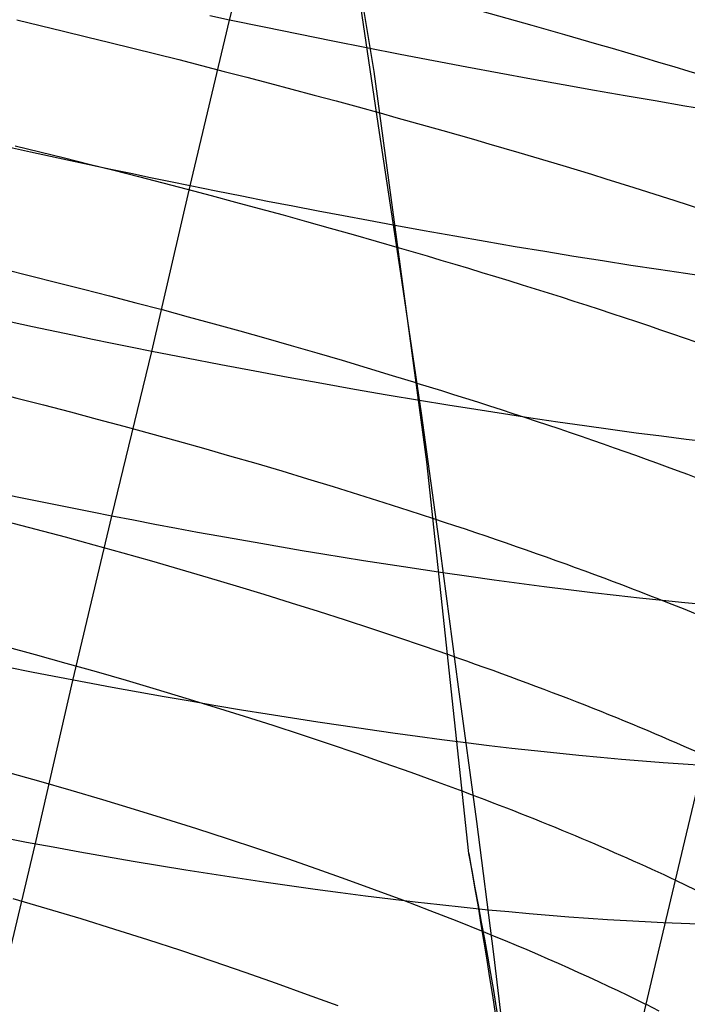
# Model space of a CAD drawing. Extents: x -383 to 1849, y -1185 to -529.
# Tile 329 of 656: x 227.44 to 235.3, y -1039.7 to -1028.11. Entities that reach past the tile are written whole.
import ezdxf

# ---------------------------------------------------------------- set-up
doc = ezdxf.new("R2010")
doc.units = 0
doc.layers.add('PREDEFINITO', color=7, linetype='CONTINUOUS')

msp = doc.modelspace()

# ---------------------------------------------------------------- linework, layer by layer
at = {"layer": 'PREDEFINITO'}
for p, q in [((231.613, -1028.718, 501.917), (228.611, -1010.61, 502.008)), ((229.91, -1028.112, 473.078), (230.387, -1026.158, 472.875)), ((231.426, -1027.762, 473.414), (231.672, -1029.435, 473.831)), ((229.91, -1028.112, 473.078), (229.678, -1028.064, 473.024)), ((227.406, -1028.109, 502.922), (227.68, -1028.175, 502.897)), ((227.68, -1028.175, 502.897), (227.954, -1028.241, 502.867)), ((229.447, -1030.065, 473.321), (229.91, -1028.112, 473.078)), ((230.319, -1028.197, 473.183), (229.91, -1028.112, 473.078)), ((230.724, -1028.28, 473.301), (230.319, -1028.197, 473.183)), ((227.954, -1028.241, 502.867), (228.227, -1028.308, 502.831)), ((228.227, -1028.308, 502.831), (228.5, -1028.375, 502.791)), ((231.126, -1028.361, 473.432), (230.724, -1028.28, 473.301)), ((228.5, -1028.375, 502.791), (228.772, -1028.442, 502.746)), ((228.772, -1028.442, 502.746), (229.043, -1028.51, 502.695)), ((231.524, -1028.44, 473.576), (231.126, -1028.361, 473.432)), ((231.921, -1028.517, 473.733), (231.524, -1028.44, 473.576)), ((229.043, -1028.51, 502.695), (229.313, -1028.578, 502.64)), ((232.315, -1028.593, 473.902), (231.921, -1028.517, 473.733)), ((229.313, -1028.578, 502.64), (229.582, -1028.647, 502.579)), ((229.582, -1028.647, 502.579), (229.849, -1028.716, 502.514)), ((232.704, -1028.667, 474.084), (232.315, -1028.593, 473.902)), ((233.087, -1028.739, 474.277), (232.704, -1028.667, 474.084)), ((229.849, -1028.716, 502.514), (230.116, -1028.785, 502.443)), ((230.116, -1028.785, 502.443), (230.381, -1028.855, 502.368)), ((232.234, -1033.314, 501.972), (231.613, -1028.718, 501.917)), ((233.466, -1028.809, 474.481), (233.087, -1028.739, 474.277)), ((230.381, -1028.855, 502.368), (230.644, -1028.925, 502.288)), ((233.84, -1028.876, 474.697), (233.466, -1028.809, 474.481)), ((234.208, -1028.941, 474.923), (233.84, -1028.876, 474.697)), ((230.644, -1028.925, 502.288), (230.906, -1028.995, 502.203)), ((230.906, -1028.995, 502.203), (231.167, -1029.065, 502.114)), ((234.57, -1029.004, 475.16), (234.208, -1028.941, 474.923)), ((234.925, -1029.065, 475.407), (234.57, -1029.004, 475.16)), ((231.167, -1029.065, 502.114), (231.425, -1029.135, 502.019)), ((231.425, -1029.135, 502.019), (231.682, -1029.206, 501.92)), ((235.274, -1029.124, 475.665), (234.925, -1029.065, 475.407)), ((235.617, -1029.18, 475.932), (235.274, -1029.124, 475.665)), ((231.672, -1029.435, 473.831), (231.925, -1031.096, 474.303)), ((227.565, -1029.667, 473.01), (227.089, -1029.562, 472.974)), ((227.384, -1029.592, 503.144), (227.677, -1029.663, 503.111)), ((228.039, -1029.769, 473.063), (227.565, -1029.667, 473.01)), ((227.677, -1029.663, 503.111), (227.968, -1029.735, 503.073)), ((227.968, -1029.735, 503.073), (228.259, -1029.808, 503.028)), ((228.511, -1029.87, 473.132), (228.039, -1029.769, 473.063)), ((228.259, -1029.808, 503.028), (228.549, -1029.881, 502.977)), ((228.746, -1029.92, 473.173), (228.511, -1029.87, 473.132)), ((228.549, -1029.881, 502.977), (228.838, -1029.955, 502.921)), ((228.981, -1029.968, 473.218), (228.746, -1029.92, 473.173)), ((228.838, -1029.955, 502.921), (229.125, -1030.029, 502.859)), ((229.214, -1030.017, 473.267), (228.981, -1029.968, 473.218)), ((228.997, -1032.014, 473.603), (229.447, -1030.065, 473.321)), ((229.125, -1030.029, 502.859), (229.411, -1030.104, 502.792)), ((229.447, -1030.065, 473.321), (229.214, -1030.017, 473.267)), ((229.753, -1030.126, 473.398), (229.447, -1030.065, 473.321)), ((229.411, -1030.104, 502.792), (229.696, -1030.179, 502.719)), ((229.696, -1030.179, 502.719), (229.979, -1030.255, 502.64)), ((230.056, -1030.187, 473.482), (229.753, -1030.126, 473.398)), ((229.979, -1030.255, 502.64), (230.261, -1030.331, 502.556)), ((230.358, -1030.247, 473.574), (230.056, -1030.187, 473.482)), ((230.658, -1030.305, 473.672), (230.358, -1030.247, 473.574)), ((230.261, -1030.331, 502.556), (230.541, -1030.407, 502.466)), ((230.541, -1030.407, 502.466), (230.818, -1030.484, 502.371)), ((230.956, -1030.362, 473.778), (230.658, -1030.305, 473.672)), ((231.252, -1030.419, 473.89), (230.956, -1030.362, 473.778)), ((230.818, -1030.484, 502.371), (231.094, -1030.561, 502.27)), ((231.546, -1030.473, 474.01), (231.252, -1030.419, 473.89)), ((231.838, -1030.527, 474.135), (231.546, -1030.473, 474.01)), ((232.204, -1030.594, 474.304), (231.838, -1030.527, 474.135)), ((231.094, -1030.561, 502.27), (231.368, -1030.638, 502.164)), ((231.368, -1030.638, 502.164), (231.639, -1030.716, 502.052)), ((232.566, -1030.658, 474.484), (232.204, -1030.594, 474.304)), ((231.639, -1030.716, 502.052), (231.908, -1030.794, 501.936)), ((232.923, -1030.72, 474.673), (232.566, -1030.658, 474.484)), ((233.276, -1030.781, 474.872), (232.923, -1030.72, 474.673)), ((233.624, -1030.839, 475.081), (233.276, -1030.781, 474.872)), ((233.967, -1030.895, 475.3), (233.624, -1030.839, 475.081)), ((234.304, -1030.949, 475.527), (233.967, -1030.895, 475.3)), ((234.636, -1031.001, 475.764), (234.304, -1030.949, 475.527)), ((231.925, -1031.096, 474.303), (232.169, -1032.739, 474.825)), ((234.962, -1031.05, 476.009), (234.636, -1031.001, 475.764)), ((235.283, -1031.097, 476.263), (234.962, -1031.05, 476.009)), ((235.596, -1031.142, 476.525), (235.283, -1031.097, 476.263)), ((227.588, -1031.723, 473.346), (227.113, -1031.621, 473.294)), ((228.06, -1031.823, 473.415), (227.588, -1031.723, 473.346)), ((228.296, -1031.872, 473.456), (228.06, -1031.823, 473.415)), ((228.53, -1031.92, 473.501), (228.296, -1031.872, 473.456)), ((228.764, -1031.967, 473.55), (228.53, -1031.92, 473.501)), ((228.525, -1033.953, 473.919), (228.997, -1032.014, 473.603)), ((228.997, -1032.014, 473.603), (228.764, -1031.967, 473.55)), ((229.403, -1032.094, 473.707), (228.997, -1032.014, 473.603)), ((229.807, -1032.172, 473.823), (229.403, -1032.094, 473.707)), ((230.207, -1032.248, 473.952), (229.807, -1032.172, 473.823)), ((230.603, -1032.321, 474.093), (230.207, -1032.248, 473.952)), ((230.996, -1032.392, 474.247), (230.603, -1032.321, 474.093)), ((231.384, -1032.461, 474.411), (230.996, -1032.392, 474.247)), ((231.769, -1032.527, 474.588), (231.384, -1032.461, 474.411)), ((232.148, -1032.591, 474.776), (231.769, -1032.527, 474.588)), ((232.483, -1032.646, 474.952), (232.148, -1032.591, 474.776)), ((232.813, -1032.699, 475.138), (232.483, -1032.646, 474.952)), ((233.139, -1032.75, 475.331), (232.813, -1032.699, 475.138)), ((232.169, -1032.739, 474.825), (232.391, -1034.361, 475.398)), ((233.461, -1032.799, 475.533), (233.139, -1032.75, 475.331)), ((233.778, -1032.846, 475.743), (233.461, -1032.799, 475.533)), ((234.09, -1032.891, 475.961), (233.778, -1032.846, 475.743)), ((234.398, -1032.934, 476.187), (234.09, -1032.891, 475.961)), ((234.7, -1032.975, 476.42), (234.398, -1032.934, 476.187)), ((234.997, -1033.013, 476.66), (234.7, -1032.975, 476.42)), ((235.288, -1033.05, 476.908), (234.997, -1033.013, 476.66)), ((235.573, -1033.084, 477.163), (235.288, -1033.05, 476.908)), ((232.73, -1037.925, 502.082), (232.234, -1033.314, 501.972)), ((227.587, -1033.766, 473.731), (227.114, -1033.668, 473.662)), ((227.822, -1033.814, 473.772), (227.587, -1033.766, 473.731)), ((228.057, -1033.861, 473.816), (227.822, -1033.814, 473.772)), ((228.291, -1033.907, 473.865), (228.057, -1033.861, 473.816)), ((228.065, -1035.89, 474.274), (228.525, -1033.953, 473.919)), ((228.525, -1033.953, 473.919), (228.291, -1033.907, 473.865)), ((228.779, -1034.002, 473.982), (228.525, -1033.953, 473.919)), ((229.032, -1034.05, 474.05), (228.779, -1034.002, 473.982)), ((227.284, -1034.015, 503.928), (227.629, -1034.106, 503.867)), ((227.629, -1034.106, 503.867), (227.973, -1034.198, 503.798)), ((229.284, -1034.098, 474.123), (229.032, -1034.05, 474.05)), ((229.535, -1034.144, 474.201), (229.284, -1034.098, 474.123)), ((227.973, -1034.198, 503.798), (228.314, -1034.291, 503.721)), ((229.784, -1034.189, 474.284), (229.535, -1034.144, 474.201)), ((230.032, -1034.234, 474.371), (229.784, -1034.189, 474.284)), ((230.279, -1034.277, 474.463), (230.032, -1034.234, 474.371)), ((228.314, -1034.291, 503.721), (228.654, -1034.386, 503.636)), ((230.524, -1034.319, 474.56), (230.279, -1034.277, 474.463)), ((230.768, -1034.36, 474.662), (230.524, -1034.319, 474.56)), ((228.654, -1034.386, 503.636), (228.991, -1034.481, 503.542)), ((231.01, -1034.401, 474.768), (230.768, -1034.36, 474.662)), ((231.25, -1034.44, 474.878), (231.01, -1034.401, 474.768)), ((231.489, -1034.478, 474.993), (231.25, -1034.44, 474.878)), ((232.391, -1034.361, 475.398), (232.605, -1035.964, 476.02)), ((228.991, -1034.481, 503.542), (229.326, -1034.578, 503.442)), ((229.326, -1034.578, 503.442), (229.658, -1034.675, 503.333)), ((231.725, -1034.516, 475.112), (231.489, -1034.478, 474.993)), ((231.96, -1034.552, 475.236), (231.725, -1034.516, 475.112)), ((232.193, -1034.587, 475.364), (231.96, -1034.552, 475.236)), ((232.425, -1034.621, 475.496), (232.193, -1034.587, 475.364)), ((229.658, -1034.675, 503.333), (229.987, -1034.773, 503.217)), ((232.728, -1034.665, 475.677), (232.425, -1034.621, 475.496)), ((233.028, -1034.707, 475.866), (232.728, -1034.665, 475.677)), ((229.987, -1034.773, 503.217), (230.313, -1034.872, 503.093)), ((233.324, -1034.747, 476.062), (233.028, -1034.707, 475.866)), ((233.616, -1034.785, 476.264), (233.324, -1034.747, 476.062)), ((233.904, -1034.822, 476.473), (233.616, -1034.785, 476.264)), ((234.187, -1034.856, 476.689), (233.904, -1034.822, 476.473)), ((230.313, -1034.872, 503.093), (230.636, -1034.972, 502.961)), ((234.466, -1034.888, 476.911), (234.187, -1034.856, 476.689)), ((234.74, -1034.919, 477.139), (234.466, -1034.888, 476.911)), ((235.009, -1034.947, 477.373), (234.74, -1034.919, 477.139)), ((230.636, -1034.972, 502.961), (230.955, -1035.073, 502.822)), ((235.273, -1034.974, 477.614), (235.009, -1034.947, 477.373)), ((235.532, -1034.998, 477.86), (235.273, -1034.974, 477.614)), ((230.955, -1035.073, 502.822), (231.271, -1035.174, 502.676)), ((231.271, -1035.174, 502.676), (231.582, -1035.276, 502.522)), ((231.582, -1035.276, 502.522), (231.89, -1035.378, 502.36)), ((231.89, -1035.378, 502.36), (232.193, -1035.481, 502.192)), ((227.261, -1035.485, 504.234), (227.623, -1035.583, 504.162)), ((232.193, -1035.481, 502.192), (232.491, -1035.584, 502.016)), ((227.623, -1035.583, 504.162), (227.982, -1035.683, 504.081)), ((227.982, -1035.683, 504.081), (228.34, -1035.784, 503.992)), ((228.34, -1035.784, 503.992), (228.694, -1035.886, 503.893)), ((227.62, -1037.822, 474.669), (228.065, -1035.89, 474.274)), ((228.694, -1035.886, 503.893), (229.046, -1035.99, 503.786)), ((232.605, -1035.964, 476.02), (232.819, -1037.548, 476.686)), ((229.046, -1035.99, 503.786), (229.395, -1036.095, 503.671)), ((229.395, -1036.095, 503.671), (229.74, -1036.201, 503.547)), ((229.74, -1036.201, 503.547), (230.082, -1036.308, 503.414)), ((230.082, -1036.308, 503.414), (230.42, -1036.416, 503.273)), ((235.275, -1037.776, 499.726), (235.622, -1036.309, 499.355)), ((230.42, -1036.416, 503.273), (230.754, -1036.525, 503.124)), ((230.754, -1036.525, 503.124), (231.084, -1036.635, 502.967)), ((231.084, -1036.635, 502.967), (231.409, -1036.745, 502.802)), ((232.968, -1036.656, 476.474), (232.694, -1036.623, 476.291)), ((233.237, -1036.688, 476.662), (232.968, -1036.656, 476.474)), ((231.409, -1036.745, 502.802), (231.73, -1036.856, 502.628)), ((233.504, -1036.717, 476.856), (233.237, -1036.688, 476.662)), ((233.766, -1036.745, 477.056), (233.504, -1036.717, 476.856)), ((234.024, -1036.771, 477.261), (233.766, -1036.745, 477.056)), ((234.279, -1036.796, 477.472), (234.024, -1036.771, 477.261)), ((231.73, -1036.856, 502.628), (232.045, -1036.968, 502.446)), ((234.529, -1036.818, 477.687), (234.279, -1036.796, 477.472)), ((234.775, -1036.839, 477.908), (234.529, -1036.818, 477.687)), ((235.017, -1036.858, 478.134), (234.775, -1036.839, 477.908)), ((235.254, -1036.875, 478.364), (235.017, -1036.858, 478.134)), ((235.486, -1036.89, 478.6), (235.254, -1036.875, 478.364)), ((227.28, -1036.962, 504.545), (227.661, -1037.07, 504.46)), ((232.045, -1036.968, 502.446), (232.355, -1037.08, 502.257)), ((227.661, -1037.07, 504.46), (228.04, -1037.179, 504.365)), ((232.355, -1037.08, 502.257), (232.66, -1037.193, 502.06)), ((228.04, -1037.179, 504.365), (228.416, -1037.29, 504.26)), ((228.416, -1037.29, 504.26), (228.788, -1037.402, 504.145)), ((228.788, -1037.402, 504.145), (229.157, -1037.516, 504.02)), ((229.157, -1037.516, 504.02), (229.522, -1037.632, 503.887)), ((232.819, -1037.548, 476.686), (233.021, -1039.109, 477.4)), ((229.522, -1037.632, 503.887), (229.883, -1037.748, 503.743)), ((227.164, -1039.744, 475.099), (227.62, -1037.822, 474.669)), ((229.883, -1037.748, 503.743), (230.24, -1037.866, 503.591)), ((234.928, -1039.234, 500.125), (235.275, -1037.776, 499.726)), ((230.24, -1037.866, 503.591), (230.592, -1037.985, 503.429)), ((230.592, -1037.985, 503.429), (230.938, -1038.105, 503.258)), ((230.938, -1038.105, 503.258), (231.28, -1038.226, 503.078)), ((231.28, -1038.226, 503.078), (231.616, -1038.348, 502.888)), ((231.616, -1038.348, 502.888), (231.946, -1038.471, 502.69)), ((227.358, -1038.454, 504.868), (227.76, -1038.572, 504.766)), ((231.946, -1038.471, 502.69), (232.27, -1038.595, 502.483)), ((227.76, -1038.572, 504.766), (228.159, -1038.692, 504.653)), ((232.27, -1038.595, 502.483), (232.588, -1038.719, 502.268)), ((233.199, -1038.614, 477.336), (232.956, -1038.591, 477.156)), ((233.439, -1038.636, 477.521), (233.199, -1038.614, 477.336)), ((233.675, -1038.656, 477.711), (233.439, -1038.636, 477.521)), ((228.159, -1038.692, 504.653), (228.555, -1038.815, 504.529)), ((232.588, -1038.719, 502.268), (232.899, -1038.844, 502.044)), ((233.908, -1038.674, 477.905), (233.675, -1038.656, 477.711)), ((234.138, -1038.691, 478.103), (233.908, -1038.674, 477.905)), ((234.364, -1038.706, 478.305), (234.138, -1038.691, 478.103)), ((234.586, -1038.72, 478.512), (234.364, -1038.706, 478.305)), ((234.805, -1038.731, 478.723), (234.586, -1038.72, 478.512)), ((235.019, -1038.742, 478.938), (234.805, -1038.731, 478.723)), ((235.23, -1038.751, 479.157), (235.019, -1038.742, 478.938)), ((235.436, -1038.758, 479.379), (235.23, -1038.751, 479.157)), ((228.555, -1038.815, 504.529), (228.946, -1038.939, 504.394)), ((228.946, -1038.939, 504.394), (229.332, -1039.065, 504.249)), ((229.332, -1039.065, 504.249), (229.714, -1039.192, 504.093)), ((233.021, -1039.109, 477.4), (233.203, -1040.641, 478.161)), ((229.714, -1039.192, 504.093), (230.09, -1039.322, 503.926)), ((230.09, -1039.322, 503.926), (230.461, -1039.452, 503.749)), ((234.584, -1040.685, 500.552), (234.928, -1039.234, 500.125)), ((230.461, -1039.452, 503.749), (230.826, -1039.584, 503.562)), ((230.826, -1039.584, 503.562), (231.185, -1039.717, 503.364)), ((234.817, -1039.701, 500.293), (234.969, -1039.778, 500.118))]:
    msp.add_line(p, q, dxfattribs=at)
at = {"layer": 'PREDEFINITO', "extrusion": (0.221398, 0.970218, -0.098288)}
msp.add_arc((-449.523, 391.881, -995.107), 14.966, 108.5198, 136.2448, dxfattribs=at)
at = {"layer": 'PREDEFINITO', "extrusion": (0.219697, 0.963315, -0.154134)}
msp.add_arc((-449.254, 335.357, -1020.885), 14.954, 237.1427, 116.2281, dxfattribs=at)
at = {"layer": 'PREDEFINITO', "extrusion": (0.220825, 0.968267, -0.117027)}
msp.add_arc((-449.461, 373.186, -1004.123), 14.851, 110.7806, 136.3131, dxfattribs=at)
at = {"layer": 'PREDEFINITO', "extrusion": (0.218986, 0.960335, -0.172632)}
msp.add_arc((-449.211, 316.206, -1028.754), 14.956, 233.8698, 118.6355, dxfattribs=at)
at = {"layer": 'PREDEFINITO', "extrusion": (0.220391, 0.965954, -0.135503)}
msp.add_arc((-449.589, 354.551, -1012.602), 14.757, 113.1466, 136.3886, dxfattribs=at)
at = {"layer": 'PREDEFINITO', "extrusion": (0.219711, 0.963318, -0.154098)}
msp.add_arc((-449.572, 335.592, -1020.867), 14.643, 115.4953, 136.4637, dxfattribs=at)
at = {"layer": 'PREDEFINITO', "extrusion": (0.218971, 0.96033, -0.172682)}
msp.add_arc((-449.589, 316.461, -1028.777), 14.5, 117.8616, 136.564, dxfattribs=at)
at = {"layer": 'PREDEFINITO', "extrusion": (0.21821, 0.957017, -0.191058)}
msp.add_arc((-449.647, 297.298, -1036.254), 14.394, 120.2044, 136.5592, dxfattribs=at)
at = {"layer": 'PREDEFINITO', "extrusion": (0.218143, 0.957025, -0.191092)}
msp.add_arc((-449.116, 296.911, -1036.295), 14.97, 136.8262, 230.6791, dxfattribs=at)
at = {"layer": 'PREDEFINITO', "extrusion": (0.217355, 0.953361, -0.209425)}
msp.add_arc((-449.691, 277.962, -1043.394), 14.271, 122.6558, 136.6345, dxfattribs=at)
at = {"layer": 'PREDEFINITO', "extrusion": (-0.068711, -0.039563, 0.996852)}
msp.add_arc((986.402, -355.727, 525.573), 85.457, 65.46282, 70.01653, dxfattribs=at)
at = {"layer": 'PREDEFINITO', "extrusion": (-0.066502, -0.054394, 0.996303)}
msp.add_arc((912.615, -502.292, 541.205), 79.895, 56.77594, 61.4857, dxfattribs=at)
at = {"layer": 'PREDEFINITO', "extrusion": (0.217309, 0.953367, -0.209447)}
msp.add_arc((-449.094, 277.499, -1043.422), 14.972, 136.8726, 227.2823, dxfattribs=at)
at = {"layer": 'PREDEFINITO', "extrusion": (0.216383, 0.949345, -0.227864)}
msp.add_arc((-449.737, 258.356, -1050.224), 14.105, 125.5415, 136.6697, dxfattribs=at)

doc.saveas('drawing.dxf')
